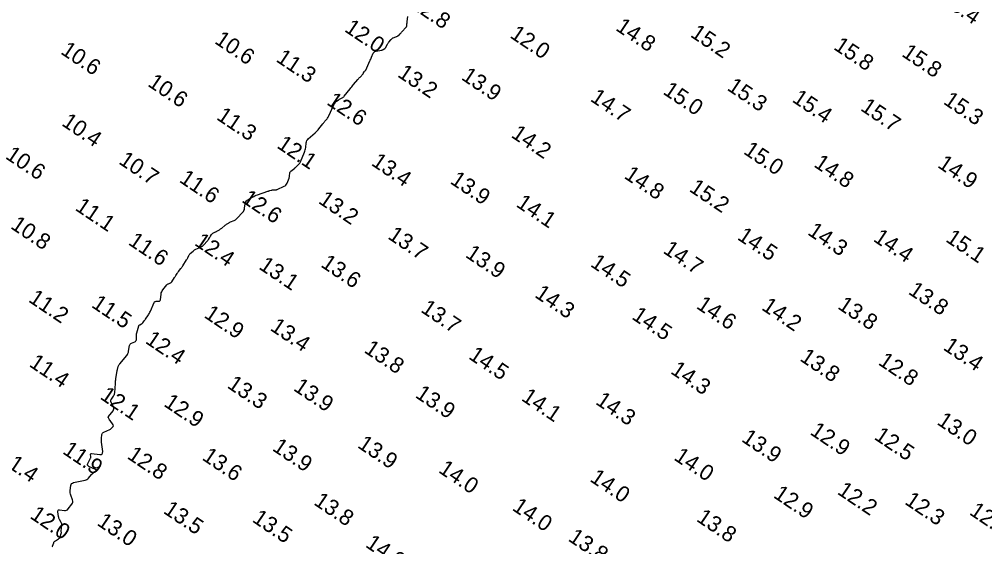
# Model space of a CAD drawing. Extents: x 815352 to 820877, y 582403 to 597439.
# Drawn here: x 816560.4 to 816866.2, y 584198.7 to 584365.6 of the extents above; entities that cross this region are included whole.
import ezdxf

# ---------------------------------------------------------------- set-up
doc = ezdxf.new("R2010")
doc.units = 0
doc.layers.add('V-CONT-EL12', color=7, linetype='Continuous')
doc.layers.add('V-TOPO-SOUN', color=7, linetype='Continuous')

msp = doc.modelspace()

# ---------------------------------------------------------------- linework, layer by layer
at = {"layer": 'V-CONT-EL12'}
for points in [[(816675.41, 584355.92), (816675.55, 584355.97), (816675.68, 584356.04), (816676.19, 584356.35), (816676.31, 584356.43), (816676.42, 584356.53), (816676.51, 584356.64), (816676.58, 584356.77), (816677.08, 584357.76), (816677.16, 584357.93), (816677.26, 584358.09), (816677.37, 584358.25), (816677.49, 584358.39), (816678.12, 584359.14), (816678.17, 584359.2), (816678.22, 584359.26), (816678.27, 584359.31), (816678.33, 584359.37), (816678.56, 584359.58), (816678.62, 584359.62), (816678.68, 584359.67), (816678.75, 584359.7), (816678.82, 584359.73), (816679.71, 584360.05), (816679.88, 584360.12), (816680.04, 584360.2), (816680.2, 584360.3), (816680.34, 584360.41), (816680.97, 584360.94), (816681.12, 584361.07), (816681.26, 584361.2), (816681.4, 584361.34), (816681.53, 584361.49), (816683.05, 584363.19), (816683.12, 584363.28), (816683.17, 584363.38), (816683.2, 584363.49), (816683.22, 584363.61), (816683.24, 584364.21), (816683.25, 584364.26), (816683.25, 584364.32), (816683.26, 584364.38), (816683.27, 584364.43), (816683.3, 584364.66), (816683.31, 584364.72), (816683.31, 584364.78), (816683.32, 584364.83), (816683.33, 584364.89), (816683.49, 584366.47)], [(816570.87, 584198.71), (816570.92, 584198.77), (816570.96, 584198.84), (816571.34, 584199.92), (816571.43, 584200.12), (816571.54, 584200.29), (816571.69, 584200.45), (816571.86, 584200.57), (816572.83, 584201.18), (816573, 584201.31), (816573.14, 584201.45), (816573.26, 584201.63), (816573.35, 584201.82), (816573.75, 584202.93), (816573.76, 584202.99), (816573.78, 584203.05), (816573.78, 584203.12), (816573.78, 584203.18), (816573.75, 584203.44), (816573.75, 584203.51), (816573.75, 584203.58), (816573.75, 584203.64), (816573.75, 584203.71), (816573.9, 584205.43), (816573.91, 584205.68), (816573.88, 584205.92), (816573.81, 584206.15), (816573.7, 584206.38), (816573.21, 584207.28), (816573.1, 584207.5), (816573.01, 584207.74), (816572.93, 584207.98), (816572.88, 584208.23), (816572.62, 584209.78), (816572.62, 584210.07), (816572.71, 584210.26), (816572.9, 584210.36), (816573.2, 584210.36), (816574.74, 584210.14), (816575.1, 584210.14), (816575.42, 584210.22), (816575.7, 584210.38), (816575.94, 584210.64), (816577.09, 584212.17), (816577.28, 584212.49), (816577.38, 584212.82), (816577.38, 584213.16), (816577.29, 584213.52), (816576.75, 584214.98), (816576.64, 584215.35), (816576.57, 584215.72), (816576.55, 584216.1), (816576.57, 584216.48), (816576.75, 584218.03), (816576.84, 584218.38), (816577.01, 584218.65), (816577.26, 584218.85), (816577.6, 584218.97), (816581.29, 584219.77), (816581.59, 584219.86), (816581.87, 584220), (816582.12, 584220.17), (816582.35, 584220.39), (816583.33, 584221.51), (816583.48, 584221.68), (816583.64, 584221.84), (816583.81, 584221.99), (816583.98, 584222.14), (816584.68, 584222.71), (816584.8, 584222.85), (816584.83, 584222.97), (816584.77, 584223.08), (816584.61, 584223.18), (816582.52, 584224.12), (816582.25, 584224.28), (816582.1, 584224.5), (816582.08, 584224.76), (816582.18, 584225.06), (816583.01, 584226.73), (816583.06, 584226.87), (816583.1, 584227.01), (816583.11, 584227.15), (816583.11, 584227.29), (816583.04, 584227.88), (816583.05, 584228.01), (816583.09, 584228.1), (816583.18, 584228.15), (816583.31, 584228.15), (816585.99, 584227.89), (816586.41, 584227.91), (816586.7, 584228.06), (816586.85, 584228.35), (816586.86, 584228.78), (816586.49, 584231.83), (816586.46, 584232.12), (816586.45, 584232.41), (816586.46, 584232.7), (816586.48, 584232.99), (816586.61, 584234.16), (816586.68, 584234.43), (816586.8, 584234.65), (816586.98, 584234.84), (816587.22, 584234.97), (816589.16, 584235.82), (816589.31, 584235.89), (816589.45, 584235.99), (816589.57, 584236.09), (816589.69, 584236.21), (816590.13, 584236.73), (816590.22, 584236.86), (816590.25, 584236.99), (816590.23, 584237.13), (816590.16, 584237.27), (816589.2, 584238.59), (816589.13, 584238.69), (816589.06, 584238.79), (816589, 584238.9), (816588.93, 584239.01), (816588.69, 584239.44), (816588.64, 584239.55), (816588.63, 584239.66), (816588.66, 584239.76), (816588.72, 584239.86), (816590.14, 584241.75), (816590.32, 584242.04), (816590.39, 584242.34), (816590.37, 584242.65), (816590.26, 584242.96), (816589.55, 584244.37), (816589.46, 584244.63), (816589.43, 584244.89), (816589.49, 584245.14), (816589.62, 584245.38), (816590.29, 584246.36), (816590.44, 584246.61), (816590.55, 584246.88), (816590.62, 584247.15), (816590.66, 584247.44), (816590.89, 584250.4), (816590.92, 584250.79), (816590.96, 584251.18), (816591.01, 584251.56), (816591.06, 584251.95), (816591.33, 584253.76), (816591.37, 584254.01), (816591.41, 584254.26), (816591.47, 584254.5), (816591.53, 584254.74), (816591.8, 584255.71), (816591.88, 584255.95), (816591.98, 584256.18), (816592.1, 584256.39), (816592.25, 584256.59), (816594.46, 584259.25), (816594.68, 584259.55), (816594.86, 584259.88), (816594.99, 584260.23), (816595.07, 584260.6), (816595.35, 584262.34), (816595.42, 584262.59), (816595.55, 584262.8), (816595.73, 584262.97), (816595.96, 584263.1), (816597.02, 584263.52), (816597.24, 584263.64), (816597.39, 584263.8), (816597.49, 584264), (816597.52, 584264.25), (816597.53, 584265.32), (816597.54, 584265.58), (816597.57, 584265.85), (816597.62, 584266.11), (816597.68, 584266.37), (816598.31, 584268.57), (816598.36, 584268.69), (816598.43, 584268.79), (816598.52, 584268.88), (816598.64, 584268.95), (816599.13, 584269.2), (816599.25, 584269.26), (816599.36, 584269.34), (816599.45, 584269.44), (816599.54, 584269.54), (816599.99, 584270.14), (816600.1, 584270.28), (816600.2, 584270.42), (816600.3, 584270.56), (816600.4, 584270.7), (816601.33, 584272.05), (816601.51, 584272.33), (816601.68, 584272.62), (816601.84, 584272.91), (816601.98, 584273.21), (816603.19, 584275.98), (816603.29, 584276.15), (816603.42, 584276.28), (816603.59, 584276.35), (816603.79, 584276.38), (816604.66, 584276.38), (816604.85, 584276.41), (816604.99, 584276.49), (816605.09, 584276.62), (816605.14, 584276.81), (816605.36, 584278.64), (816605.43, 584279), (816605.55, 584279.35), (816605.71, 584279.68), (816605.92, 584279.98), (816607.19, 584281.57), (816607.3, 584281.69), (816607.42, 584281.79), (816607.55, 584281.87), (816607.69, 584281.94), (816608.3, 584282.17), (816608.44, 584282.23), (816608.57, 584282.32), (816608.68, 584282.43), (816608.77, 584282.55), (816609.62, 584283.87), (816609.72, 584284.04), (816609.82, 584284.2), (816609.93, 584284.36), (816610.03, 584284.52), (816610.45, 584285.17), (816610.56, 584285.34), (816610.67, 584285.49), (816610.79, 584285.65), (816610.9, 584285.8), (816611.65, 584286.75), (816611.81, 584286.96), (816611.97, 584287.18), (816612.12, 584287.4), (816612.26, 584287.62), (816613.4, 584289.44), (816613.51, 584289.61), (816613.61, 584289.79), (816613.7, 584289.96), (816613.78, 584290.14), (816614.12, 584290.87), (816614.21, 584291.05), (816614.32, 584291.21), (816614.45, 584291.36), (816614.59, 584291.5), (816615.51, 584292.28), (816615.72, 584292.45), (816615.94, 584292.6), (816616.16, 584292.73), (816616.4, 584292.85), (816617.93, 584293.54), (816618.21, 584293.68), (816618.46, 584293.85), (816618.7, 584294.04), (816618.92, 584294.26), (816619.98, 584295.4), (816620.08, 584295.52), (816620.18, 584295.64), (816620.27, 584295.77), (816620.35, 584295.9), (816620.67, 584296.45), (816620.75, 584296.58), (816620.84, 584296.71), (816620.92, 584296.85), (816621, 584296.98), (816621.33, 584297.52), (816621.42, 584297.64), (816621.52, 584297.75), (816621.64, 584297.85), (816621.77, 584297.92), (816622.41, 584298.23), (816622.57, 584298.3), (816622.72, 584298.38), (816622.87, 584298.46), (816623.02, 584298.55), (816623.85, 584299.03), (816624.04, 584299.14), (816624.22, 584299.26), (816624.4, 584299.39), (816624.57, 584299.52), (816625.56, 584300.32), (816625.7, 584300.43), (816625.84, 584300.53), (816625.99, 584300.64), (816626.13, 584300.74), (816626.71, 584301.14), (816626.86, 584301.24), (816627.01, 584301.33), (816627.17, 584301.4), (816627.33, 584301.47), (816628.5, 584301.93), (816628.74, 584302.04), (816628.97, 584302.18), (816629.17, 584302.34), (816629.36, 584302.52), (816631.24, 584304.55), (816631.46, 584304.83), (816631.62, 584305.13), (816631.74, 584305.45), (816631.8, 584305.8), (816631.95, 584307.25), (816632.02, 584307.59), (816632.16, 584307.88), (816632.37, 584308.13), (816632.65, 584308.34), (816634.31, 584309.32), (816634.69, 584309.54), (816635.09, 584309.73), (816635.49, 584309.91), (816635.91, 584310.06), (816639.18, 584311.21), (816639.33, 584311.26), (816639.49, 584311.31), (816639.64, 584311.36), (816639.79, 584311.4), (816640.43, 584311.58), (816640.57, 584311.62), (816640.72, 584311.64), (816640.86, 584311.66), (816641.01, 584311.66), (816641.6, 584311.66), (816641.75, 584311.67), (816641.89, 584311.69), (816642.03, 584311.73), (816642.16, 584311.78), (816644.33, 584312.77), (816644.63, 584312.94), (816644.88, 584313.15), (816645.09, 584313.41), (816645.25, 584313.72), (816645.9, 584315.33), (816645.97, 584315.52), (816646.02, 584315.71), (816646.06, 584315.9), (816646.08, 584316.1), (816646.14, 584316.89), (816646.17, 584317.08), (816646.24, 584317.25), (816646.34, 584317.41), (816646.47, 584317.54), (816647.68, 584318.52), (816647.85, 584318.66), (816648.02, 584318.81), (816648.19, 584318.96), (816648.35, 584319.11), (816648.99, 584319.74), (816649.14, 584319.91), (816649.27, 584320.08), (816649.39, 584320.27), (816649.49, 584320.47), (816650.78, 584323.54), (816650.92, 584323.89), (816651.03, 584324.25), (816651.11, 584324.62), (816651.16, 584324.99), (816651.33, 584326.51), (816651.4, 584326.87), (816651.53, 584327.2), (816651.72, 584327.5), (816651.98, 584327.76), (816654.19, 584329.72), (816654.5, 584330.01), (816654.79, 584330.3), (816655.08, 584330.61), (816655.35, 584330.94), (816656.6, 584332.49), (816656.77, 584332.7), (816656.94, 584332.91), (816657.11, 584333.11), (816657.27, 584333.32), (816657.94, 584334.16), (816658.1, 584334.37), (816658.24, 584334.6), (816658.37, 584334.83), (816658.49, 584335.07), (816659.99, 584338.34), (816660.05, 584338.47), (816660.11, 584338.6), (816660.18, 584338.72), (816660.26, 584338.84), (816660.56, 584339.34), (816660.64, 584339.45), (816660.73, 584339.55), (816660.83, 584339.64), (816660.94, 584339.72), (816661.41, 584340.01), (816661.53, 584340.08), (816661.65, 584340.15), (816661.77, 584340.22), (816661.89, 584340.29), (816662.73, 584340.76), (816662.9, 584340.86), (816663.06, 584340.99), (816663.21, 584341.12), (816663.34, 584341.28), (816665.2, 584343.58), (816665.48, 584343.92), (816665.75, 584344.26), (816666.03, 584344.6), (816666.31, 584344.93), (816667.67, 584346.54), (816667.84, 584346.75), (816668.01, 584346.95), (816668.19, 584347.14), (816668.37, 584347.34), (816669.34, 584348.39), (816669.39, 584348.46), (816669.44, 584348.52), (816669.48, 584348.59), (816669.51, 584348.67), (816669.65, 584349), (816669.68, 584349.06), (816669.72, 584349.11), (816669.76, 584349.16), (816669.82, 584349.19), (816670.05, 584349.33), (816670.11, 584349.36), (816670.15, 584349.41), (816670.19, 584349.46), (816670.22, 584349.52), (816671.49, 584352.41), (816671.62, 584352.72), (816671.75, 584353.02), (816671.89, 584353.32), (816672.02, 584353.62), (816672.56, 584354.84), (816672.72, 584355.11), (816672.93, 584355.32), (816673.18, 584355.47), (816673.48, 584355.55), (816675.13, 584355.84), (816675.27, 584355.87), (816675.41, 584355.92)]]:
    msp.add_lwpolyline(points, dxfattribs=at)

# ---------------------------------------------------------------- texts
at = {"layer": 'V-TOPO-SOUN'}
for s, p in [('12.8 ', (816684.04, 584369.56)), ('15.4 ', (816851.98, 584371.04)), ('14.8 ', (816749.06, 584362.35)), ('12.0 ', (816663.17, 584361.96)), ('12.0 ', (816715.57, 584360.03)), ('15.2 ', (816772.72, 584360.31)), ('10.6 ', (816622.03, 584358.21)), ('15.8 ', (816818.12, 584356.31)), ('10.6 ', (816573.27, 584354.89)), ('15.8 ', (816839.68, 584354.14)), ('11.3 ', (816641.48, 584352.47)), ('13.2 ', (816679.97, 584347.65)), ('13.9 ', (816700.18, 584346.76)), ('10.6 ', (816600.83, 584344.69)), ('15.0 ', (816764.06, 584342.18)), ('15.3 ', (816784.36, 584343.42)), ('12.6 ', (816657.53, 584338.85)), ('14.7 ', (816741.02, 584339.97)), ('15.4 ', (816804.97, 584339.71)), ('15.3 ', (816852.87, 584339.05)), ('15.7 ', (816826.62, 584336.99)), ('10.4 ', (816573.57, 584332.23)), ('11.3 ', (816622.62, 584334.13)), ('14.2 ', (816715.96, 584328.49)), ('12.1 ', (816641.74, 584325.15)), ('15.0 ', (816789.55, 584323.28)), ('10.6 ', (816555.75, 584321.76)), ('10.7 ', (816591.65, 584320.12)), ('13.4 ', (816671.67, 584319.63)), ('14.8 ', (816811.83, 584319.17)), ('14.9 ', (816851.03, 584318.97)), ('11.6 ', (816610.84, 584314.31)), ('13.9 ', (816696.64, 584313.86)), ('14.8 ', (816751.75, 584315.53)), ('15.2 ', (816772.36, 584311.39)), ('12.6 ', (816630.62, 584307.98)), ('13.2 ', (816654.9, 584307.62)), ('11.1 ', (816577.83, 584305.43)), ('14.1 ', (816717.53, 584306.55)), ('10.8 ', (816557.4, 584299.65)), ('13.7 ', (816676.88, 584296.4)), ('14.5 ', (816787.61, 584296.14)), ('14.3 ', (816809.86, 584297.68)), ('14.4 ', (816830.66, 584295.61)), ('15.1 ', (816853.59, 584295.49)), ('11.6 ', (816594.67, 584294.53)), ('12.4 ', (816615.66, 584294.33)), ('14.7 ', (816764.09, 584291.87)), ('13.9 ', (816701.46, 584290.56)), ('13.1 ', (816636.03, 584286.83)), ('13.6 ', (816655.66, 584287.5)), ('14.5 ', (816741.06, 584287.64)), ('11.2 ', (816563.07, 584276.42)), ('14.3 ', (816723.41, 584277.9)), ('13.8 ', (816841.78, 584278.91)), ('11.5 ', (816583.02, 584274.72)), ('14.6 ', (816774.62, 584274.35)), ('14.2 ', (816795.29, 584273.9)), ('13.8 ', (816819.37, 584274.26)), ('12.9 ', (816618.68, 584271.47)), ('13.7 ', (816687.32, 584273.21)), ('14.5 ', (816754.18, 584270.98)), ('13.4 ', (816639.61, 584267.43)), ('12.4 ', (816600.08, 584263.33)), ('13.4 ', (816852.8, 584261.26)), ('13.8 ', (816669.37, 584260.41)), ('14.5 ', (816702.47, 584258.41)), ('11.4 ', (816563.27, 584255.98)), ('13.8 ', (816807.4, 584257.79)), ('12.8 ', (816832.23, 584256.54)), ('14.3 ', (816766.45, 584253.75)), ('13.3 ', (816626, 584249.22)), ('13.9 ', (816647, 584248.37)), ('13.9 ', (816685.58, 584246.17)), ('12.1 ', (816585.74, 584245.69)), ('12.9 ', (816605.92, 584243.42)), ('14.1 ', (816719.2, 584245.2)), ('14.3 ', (816742.7, 584244.04)), ('13.0 ', (816850.84, 584237.62)), ('12.9 ', (816810.64, 584234.46)), ('13.9 ', (816788.92, 584232.23)), ('12.5 ', (816830.95, 584232.92)), ('11.9 ', (816573.87, 584228.39)), ('13.9 ', (816640.3, 584229.37)), ('13.9 ', (816667.3, 584230.29)), ('11.4 ', (816553.49, 584226.03)), ('12.8 ', (816594.34, 584226.82)), ('13.6 ', (816618.06, 584226.42)), ('14.0 ', (816767.51, 584226.4)), ('14.0 ', (816692.93, 584222.43)), ('14.0 ', (816740.9, 584219.61)), ('12.2 ', (816819.27, 584215.59)), ('13.8 ', (816653.43, 584212.22)), ('12.9 ', (816799.03, 584214.48)), ('12.3 ', (816840.63, 584212.41)), ('13.5 ', (816605.79, 584209.53)), ('14.0 ', (816716.29, 584210.49)), ('12.0 ', (816563.54, 584207.93)), ('13.5 ', (816633.94, 584206.8)), ('13.8 ', (816774.65, 584207)), ('12.5 ', (816861.1, 584209.1)), ('13.0 ', (816584.76, 584205.73)), ('13.8 ', (816734.04, 584200.77)), ('14.0 ', (816669.8, 584198.84))]:
    msp.add_text(s, height=5, rotation=326, dxfattribs=at).set_placement(p)

doc.saveas('drawing.dxf')
